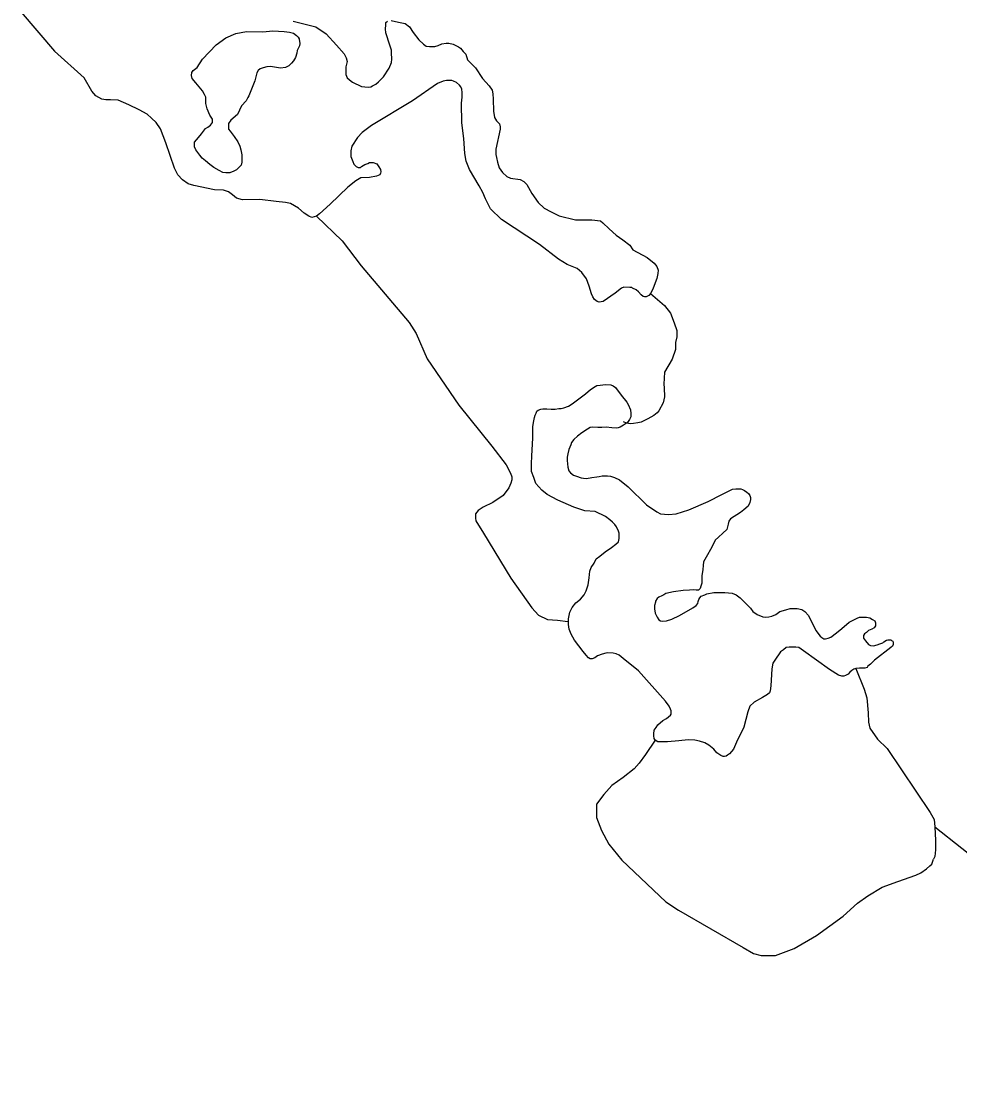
# Model space of a CAD drawing. Extents: x 1084508 to 1142749, y 1057638 to 1093403.
# Drawn here: x 1131664.5 to 1132068.5, y 1076759.3 to 1077214.4 of the extents above; entities that cross this region are included whole.
import ezdxf

# ---------------------------------------------------------------- set-up
doc = ezdxf.new("R2010")
doc.units = 0
doc.layers.add('Level 35', color=7, linetype='Continuous')

msp = doc.modelspace()

# ---------------------------------------------------------------- linework, layer by layer
at = {"layer": 'Level 35'}
for points in [[(1131664.52, 1077218.3), (1131678.92, 1077201.48), (1131691.59, 1077190)], [(1131781.53, 1077214.44), (1131791.37, 1077211.95), (1131795.8, 1077208.92), (1131800.22, 1077204.06), (1131803.57, 1077200.38), (1131804.44, 1077198.65), (1131804.76, 1077197.14), (1131804.22, 1077194.76), (1131804.22, 1077191.51), (1131804.87, 1077190), (1131806.49, 1077188.59), (1131807.14, 1077188.16), (1131810.92, 1077186.32), (1131813.84, 1077186), (1131815.03, 1077186.21), (1131815.78, 1077186.65), (1131817.19, 1077187.3), (1131818.27, 1077188.27), (1131820.43, 1077190.54), (1131822.91, 1077194.22), (1131823.88, 1077196.7), (1131824.1, 1077198.11), (1131823.88, 1077200.81), (1131823.88, 1077202), (1131823.24, 1077204.06), (1131821.51, 1077209.46), (1131821.29, 1077211.09), (1131821.4, 1077212.71), (1131821.51, 1077213.79), (1131822.16, 1077214.44)], [(1131823.78, 1077214.65), (1131825.61, 1077214.33), (1131827.67, 1077213.9), (1131829.72, 1077213.46), (1131831.66, 1077211.95), (1131833.28, 1077209.57), (1131835.66, 1077206.44)], [(1131835.66, 1077206.44), (1131837.61, 1077204.6), (1131838.79, 1077203.73), (1131840.2, 1077203.52), (1131841.17, 1077203.52), (1131842.57, 1077203.52), (1131843.98, 1077203.95), (1131845.6, 1077204.71), (1131847.44, 1077205.03), (1131848.52, 1077205.03), (1131850.46, 1077204.49), (1131852.73, 1077203.41), (1131853.59, 1077202.76), (1131854.78, 1077201.35), (1131855.86, 1077200.27), (1131856.62, 1077197.78), (1131860.08, 1077194.32), (1131863.1, 1077189.78), (1131865.91, 1077186.54), (1131867.21, 1077184.7), (1131867.53, 1077183.19), (1131867.64, 1077180.81), (1131867.85, 1077175.72), (1131868.29, 1077173.02), (1131869.04, 1077171.62), (1131870.34, 1077170.21), (1131870.66, 1077169.02), (1131870.66, 1077167.94), (1131868.86, 1077159.35), (1131868.86, 1077157.08), (1131869.03, 1077155.73), (1131869.54, 1077153.8), (1131870.29, 1077151.36), (1131871.64, 1077149.34), (1131873.57, 1077147.65), (1131875.17, 1077146.89), (1131879.29, 1077146.31), (1131880.89, 1077145.46), (1131882.15, 1077144.12), (1131884.34, 1077140.24), (1131887.03, 1077136.37), (1131889.55, 1077134.02), (1131892.66, 1077132.42), (1131896.11, 1077130.73), (1131903.01, 1077128.96), (1131910.07, 1077128.96), (1131913.77, 1077128.46), (1131914.86, 1077127.7), (1131917.55, 1077125.01), (1131920.58, 1077122.32)], [(1131854.25, 1077183.76), (1131854.16, 1077185.12), (1131853.71, 1077186.12), (1131853.16, 1077186.85), (1131851.89, 1077188.04), (1131850.62, 1077188.58), (1131849.8, 1077188.85), (1131848.8, 1077188.95), (1131847.61, 1077188.85), (1131846.07, 1077188.58), (1131843.7, 1077187.67), (1131832.87, 1077180.2), (1131815.22, 1077169.55), (1131811.22, 1077166.54), (1131809.31, 1077164.36), (1131806.76, 1077160.62), (1131806.4, 1077158.62), (1131806.4, 1077156.16), (1131807.31, 1077154.07), (1131807.67, 1077152.88), (1131808.76, 1077151.88), (1131809.49, 1077151.52), (1131810.49, 1077151.52), (1131810.95, 1077151.88), (1131812.4, 1077152.79), (1131813.77, 1077153.16), (1131814.5, 1077153.61), (1131816.04, 1077153.61), (1131817.59, 1077153.07), (1131818.41, 1077151.79), (1131819.23, 1077150.61), (1131819.32, 1077149.61), (1131819.14, 1077148.97), (1131818.86, 1077148.33), (1131817.5, 1077147.69), (1131814.41, 1077147.15), (1131810.77, 1077146.96), (1131808.58, 1077145.78), (1131805.13, 1077143.05), (1131797.48, 1077135.67), (1131792.98, 1077131.51), (1131791.58, 1077130.49), (1131789.67, 1077129.98), (1131788.27, 1077130.49), (1131786.36, 1077131.89), (1131783.82, 1077133.93), (1131780.38, 1077135.97), (1131778.35, 1077136.48), (1131774.28, 1077136.86), (1131767.28, 1077137.75), (1131759.77, 1077137.62), (1131757.23, 1077138.26), (1131755.45, 1077139.66), (1131753.79, 1077140.93), (1131751.63, 1077141.7), (1131747.69, 1077141.83), (1131738.78, 1077143.74), (1131736.37, 1077144.5), (1131733.95, 1077146.15), (1131731.91, 1077148.32), (1131730.51, 1077151.12), (1131726.82, 1077162.07), (1131724.53, 1077168.06), (1131722.63, 1077170.86), (1131720.59, 1077172.64), (1131718.68, 1077174.42), (1131715.25, 1077176.33), (1131710.92, 1077178.5), (1131706.21, 1077180.41), (1131702.91, 1077180.54), (1131701, 1077180.54), (1131699.22, 1077180.92), (1131696.67, 1077182.32), (1131694.89, 1077184.36), (1131691.59, 1077190)], [(1131920.58, 1077122.32), (1131923.52, 1077120.38), (1131926.47, 1077118.02), (1131927.81, 1077116.09), (1131933.87, 1077112.8), (1131936.98, 1077110.28), (1131938.07, 1077108.93), (1131938.68, 1077107.35), (1131938.5, 1077105.8), (1131938.05, 1077103.71), (1131937.32, 1077101.89), (1131936.41, 1077099.16), (1131935.32, 1077097.24), (1131934.59, 1077096.42), (1131933.5, 1077095.79), (1131932.77, 1077095.79), (1131932.13, 1077095.97), (1131931.31, 1077096.61), (1131930.13, 1077097.97), (1131929.13, 1077098.79), (1131927.67, 1077099.61), (1131927.31, 1077099.88), (1131926.49, 1077099.88), (1131923.85, 1077099.97), (1131922.85, 1077099.61), (1131920.12, 1077097.33), (1131914.94, 1077093.87), (1131913.3, 1077093.51), (1131912.39, 1077093.78), (1131911.21, 1077094.69), (1131910.57, 1077095.79), (1131910.02, 1077097.15), (1131909.02, 1077100.43), (1131907.84, 1077103.62), (1131905.84, 1077106.26), (1131903.75, 1077108.08), (1131899.47, 1077109.72), (1131895.74, 1077112.09), (1131887.55, 1077118.37), (1131871.18, 1077129.12), (1131866.45, 1077133.67), (1131864.35, 1077137.95), (1131863.17, 1077140.68), (1131861.62, 1077143.6), (1131857.53, 1077150.61), (1131856.07, 1077154.25), (1131855.44, 1077157.53), (1131855.07, 1077163.9), (1131854.16, 1077170.64), (1131853.98, 1077179.2), (1131854.25, 1077181.75), (1131854.25, 1077183.76)], [(1131791.58, 1077130.49), (1131802.7, 1077119.91), (1131810.89, 1077109.11), (1131831.43, 1077084.71), (1131834.56, 1077080.01), (1131839.27, 1077069.2), (1131852.84, 1077049.16), (1131867.12, 1077031.56), (1131873.21, 1077023.55), (1131875.13, 1077019.89), (1131875.65, 1077018.32), (1131875.65, 1077017.1), (1131875.3, 1077015.7), (1131874.43, 1077013.61), (1131871.99, 1077010.3), (1131867.47, 1077007.34), (1131863.29, 1077005.25), (1131861.2, 1077003.85), (1131859.98, 1077002.46), (1131859.98, 1077000.54), (1131860.16, 1076999.5), (1131863.46, 1076994.1), (1131875.3, 1076974.75), (1131884.36, 1076962.03), (1131887.14, 1076958.9), (1131890.97, 1076956.98), (1131895.32, 1076956.63), (1131899.85, 1076956.11)], [(1131935.32, 1077097.24), (1131941.33, 1077092.09), (1131944.02, 1077088.8), (1131945.52, 1077084.61), (1131946.71, 1077081.31), (1131946.71, 1077078.62), (1131946.12, 1077076.22), (1131946.12, 1077073.23), (1131944.62, 1077069.03), (1131941.33, 1077063.34), (1131941.03, 1077058.25), (1131941.25, 1077056.73)], [(1131903.38, 1077051.09), (1131907.38, 1077054.1), (1131909.59, 1077055.94), (1131911.5, 1077057.19), (1131912.31, 1077057.7), (1131913.71, 1077057.85), (1131915.99, 1077058.07), (1131918.27, 1077057.93), (1131919.3, 1077057.56), (1131920.32, 1077056.82), (1131922.75, 1077053.51), (1131925.18, 1077050.49), (1131925.77, 1077049.46), (1131926.8, 1077047.25), (1131926.94, 1077045.63), (1131926.94, 1077044.23), (1131926.28, 1077042.98), (1131925.4, 1077041.73), (1131923.71, 1077040.55), (1131922.24, 1077039.81), (1131921.43, 1077039.45), (1131920.55, 1077039.37), (1131918.71, 1077039.45), (1131916.21, 1077039.81), (1131914.44, 1077039.67), (1131912.68, 1077039.67), (1131910.4, 1077039.81), (1131909.37, 1077039.67), (1131908.19, 1077038.93), (1131905.84, 1077037.31), (1131903.92, 1077035.91), (1131902.38, 1077034.37), (1131901.42, 1077033.19), (1131901.05, 1077032.16), (1131900.25, 1077030.17), (1131899.73, 1077028.33), (1131899.51, 1077026.86), (1131899.51, 1077025.46), (1131899.58, 1077023.91), (1131899.8, 1077022.51), (1131900.25, 1077020.97), (1131900.98, 1077020.16), (1131902.16, 1077019.13), (1131903.48, 1077018.61), (1131905.47, 1077017.88), (1131906.57, 1077017.8), (1131907.86, 1077017.63), (1131910.17, 1077018.02), (1131912.3, 1077018.41), (1131913.26, 1077018.5)], [(1131941.25, 1077056.73), (1131941.36, 1077052.85), (1131940.77, 1077050.27), (1131939.01, 1077046.81), (1131938.2, 1077045.93), (1131936.8, 1077044.75), (1131934.23, 1077043.27), (1131931.28, 1077041.95), (1131929.89, 1077041.66), (1131927.97, 1077041.29), (1131926.72, 1077041.21), (1131925.84, 1077041.36), (1131925.03, 1077041.43), (1131923.78, 1077042.1)], [(1131908.94, 1076974.97), (1131909.25, 1076977.72), (1131909.86, 1076979.41), (1131911.08, 1076981.24), (1131912, 1076983.08), (1131913.53, 1076984.3), (1131915.82, 1076986.13), (1131918.57, 1076987.97), (1131920.4, 1076989.35), (1131921.62, 1076990.42), (1131921.93, 1076991.79), (1131921.93, 1076992.86), (1131921.93, 1076994.09), (1131921.62, 1076995), (1131920.71, 1076996.84), (1131919.94, 1076997.91), (1131919.03, 1076998.83), (1131917.8, 1076999.9), (1131915.97, 1077001.27), (1131911.54, 1077003.41), (1131907.11, 1077003.72), (1131902.37, 1077005.25), (1131895.5, 1077008.31), (1131890.92, 1077010.76), (1131888.62, 1077012.59), (1131886.03, 1077015.5), (1131885.11, 1077018.1), (1131884.19, 1077020.7), (1131884.19, 1077024.06), (1131884.35, 1077027.27), (1131884.65, 1077035.22), (1131884.65, 1077038.44), (1131884.65, 1077039.96), (1131885.11, 1077042.41), (1131885.47, 1077043.84), (1131885.76, 1077044.89), (1131886.11, 1077045.76), (1131886.46, 1077046.57), (1131886.98, 1077047.03), (1131888.2, 1077047.55), (1131889.01, 1077047.67), (1131890.75, 1077047.61), (1131892.54, 1077047.5), (1131893.24, 1077047.5), (1131894.34, 1077047.5), (1131895.9, 1077047.73), (1131896.89, 1077047.84), (1131898.05, 1077048.13), (1131900.07, 1077048.83), (1131901.64, 1077049.76), (1131903.38, 1077051.09)], [(1131913.26, 1077018.5), (1131914.61, 1077018.79), (1131915.58, 1077018.79), (1131916.83, 1077018.79), (1131918.18, 1077018.7), (1131919.92, 1077018.12), (1131922.04, 1077017.05), (1131925.71, 1077014.06), (1131933.62, 1077006.34), (1131938.15, 1077003.25), (1131939.6, 1077002.47), (1131943.07, 1077002.18), (1131946.35, 1077002.47), (1131951.85, 1077004.12), (1131960.24, 1077007.78), (1131966.12, 1077010.78), (1131968.63, 1077012.13), (1131970.66, 1077013.1), (1131972.01, 1077013.19), (1131972.88, 1077013.19), (1131974.23, 1077013.19), (1131975, 1077012.9), (1131975.87, 1077012.52), (1131976.83, 1077011.84), (1131977.6, 1077011.26), (1131978.09, 1077010.39), (1131978.38, 1077009.43), (1131978.38, 1077008.65), (1131978.09, 1077007.3), (1131977.41, 1077005.76), (1131975.58, 1077004.21), (1131974.13, 1077002.96), (1131969.79, 1077000.35), (1131969.02, 1076999.29), (1131968.83, 1076997.94), (1131968.15, 1076995.72), (1131966.47, 1076994.16), (1131964.67, 1076992.46), (1131963.17, 1076991.06), (1131961.77, 1076988.17), (1131959.28, 1076983.77), (1131958.18, 1076981.77), (1131957.98, 1076980.27), (1131957.88, 1076978.47), (1131957.48, 1076975.77), (1131957.48, 1076973.97), (1131957.38, 1076972.67), (1131957.08, 1076971.27), (1131956.68, 1076970.37), (1131956.08, 1076969.67), (1131955.58, 1076969.57), (1131955.08, 1076969.57)], [(1131956.38, 1076904.57), (1131954.47, 1076905.08), (1131951.57, 1076905.24), (1131947.6, 1076904.78), (1131942.71, 1076904.32), (1131939.96, 1076904.32), (1131938.58, 1076904.32), (1131937.36, 1076905.08), (1131936.9, 1076905.85), (1131936.75, 1076906.92), (1131936.75, 1076907.84), (1131936.9, 1076909.37), (1131937.82, 1076910.59), (1131938.58, 1076911.66), (1131940.72, 1076913.49), (1131942.25, 1076914.41), (1131943.93, 1076915.79), (1131944.24, 1076916.25), (1131944.24, 1076916.86), (1131944.24, 1076917.47), (1131944.24, 1076917.62), (1131943.93, 1076918.39), (1131943.32, 1076919.76), (1131941.79, 1076921.91), (1131930.18, 1076934.9), (1131923.61, 1076940.26), (1131921.93, 1076941.63), (1131920.55, 1076942.24), (1131919.33, 1076942.55), (1131917.04, 1076942.7), (1131916.12, 1076942.55), (1131914.6, 1076942.09), (1131912.61, 1076941.33), (1131911.39, 1076940.56), (1131910.32, 1076940.1), (1131909.4, 1076940.1), (1131908.64, 1076940.56), (1131907.72, 1076941.63), (1131906.35, 1076943.16), (1131902.68, 1076948.06), (1131901.15, 1076950.66), (1131900.39, 1076952.8), (1131900.08, 1076954.78), (1131900.08, 1076957.23), (1131900.69, 1076960.14), (1131901.61, 1076962.12), (1131903.29, 1076964.11), (1131905.28, 1076965.79), (1131906.8, 1076967.63), (1131907.72, 1076969.31), (1131908.49, 1076971.91), (1131908.94, 1076974.97)], [(1131955.08, 1076969.57), (1131953.98, 1076969.77), (1131952.09, 1076969.67), (1131949.39, 1076969.47), (1131945.2, 1076968.87), (1131942, 1076968.17), (1131941.1, 1076967.67), (1131940.2, 1076967.17), (1131938.91, 1076966.57), (1131938.21, 1076965.97), (1131937.51, 1076964.88), (1131937.51, 1076964.38), (1131937.01, 1076962.98), (1131937.01, 1076961.58), (1131937.31, 1076959.68), (1131938.21, 1076957.98), (1131939, 1076956.88), (1131939.7, 1076956.38), (1131940.5, 1076956.28), (1131942.2, 1076956.48), (1131944.5, 1076957.18), (1131947.89, 1076958.68), (1131953.58, 1076961.98), (1131954.98, 1076963.08), (1131955.68, 1076963.88), (1131955.88, 1076964.78), (1131956.18, 1076965.58), (1131956.58, 1076966.37), (1131957.18, 1076967.07), (1131958.78, 1076967.67), (1131959.58, 1076968.07), (1131962.67, 1076968.57), (1131964.87, 1076968.57), (1131967.37, 1076968.57), (1131970.46, 1076968.37), (1131972.16, 1076967.57), (1131973.96, 1076966.27), (1131975.85, 1076964.38), (1131978.35, 1076961.88), (1131979.45, 1076960.48), (1131981.25, 1076959.18), (1131983.74, 1076958.18), (1131984.84, 1076957.98), (1131986.34, 1076958.08), (1131987.54, 1076958.38), (1131989.34, 1076959.18), (1131991.03, 1076960.38), (1131993.63, 1076961.18), (1131995.53, 1076961.78), (1131998.52, 1076961.68)], [(1131998.52, 1076961.68), (1132000.42, 1076961.28), (1132001.82, 1076960.48), (1132003.32, 1076958.68), (1132006.5, 1076952.29), (1132008.35, 1076949.86), (1132009.03, 1076949.18), (1132009.9, 1076948.7), (1132010.68, 1076948.6), (1132011.84, 1076948.89), (1132012.91, 1076949.38), (1132015.43, 1076951.32), (1132017.66, 1076953.07), (1132020.87, 1076955.89), (1132022.52, 1076956.76), (1132024.26, 1076957.63), (1132025.33, 1076958.02), (1132026.88, 1076958.02), (1132028.24, 1076958.02), (1132029.7, 1076957.73), (1132030.96, 1076957.05), (1132031.83, 1076956.37), (1132032.22, 1076955.5), (1132032.22, 1076954.82), (1132032.22, 1076954.23), (1132031.54, 1076953.46), (1132030.57, 1076952.87), (1132029.21, 1076952.19), (1132028.34, 1076951.42), (1132027.47, 1076950.83), (1132027.08, 1076950.06), (1132027.08, 1076949.47), (1132027.08, 1076948.99), (1132027.86, 1076947.82), (1132029.21, 1076946.27), (1132030.09, 1076945.78), (1132031.35, 1076945.69), (1132032.9, 1076946.07), (1132034.07, 1076946.46), (1132035.33, 1076946.95), (1132035.72, 1076947.34), (1132036.88, 1076948.11), (1132037.56, 1076948.21), (1132038.24, 1076948.21), (1132038.92, 1076948.21), (1132039.11, 1076948.02), (1132039.6, 1076947.63), (1132039.79, 1076947.05), (1132039.79, 1076946.27), (1132039.5, 1076945.49), (1132038.82, 1076944.91), (1132031.74, 1076939.47)], [(1132031.74, 1076939.47), (1132029.99, 1076937.82), (1132028.92, 1076936.84), (1132028.53, 1076936.36), (1132027.66, 1076936.07), (1132026.5, 1076936.07), (1132025.23, 1076936.07), (1132023.68, 1076935.97), (1132022.81, 1076935.68), (1132021.93, 1076935.1), (1132021.16, 1076934.32), (1132020.38, 1076933.44), (1132019.31, 1076932.96), (1132018.54, 1076932.67), (1132017.66, 1076932.67), (1132016.31, 1076933.06), (1132012.33, 1076935.48), (1132001.26, 1076943.45), (1131999.13, 1076944.91), (1131997.86, 1076945.1), (1131996.51, 1076945.1), (1131995.05, 1076945.1), (1131993.79, 1076944.91), (1131992.62, 1076943.94), (1131991.36, 1076943.06), (1131988.93, 1076939.56), (1131988.06, 1076938.2), (1131987.58, 1076935.78), (1131987.09, 1076928.39), (1131986.9, 1076926.26), (1131986.61, 1076925.38), (1131985.73, 1076924.7), (1131983.5, 1076923.44), (1131979.91, 1076921.49), (1131978.16, 1076919.75), (1131977.19, 1076917.32), (1131975.54, 1076910.71), (1131972.3, 1076904.23), (1131971.02, 1076901.23), (1131969.31, 1076899.17), (1131968.45, 1076898.66), (1131967.94, 1076898.14), (1131967.17, 1076898.06), (1131966.57, 1076898.06), (1131965.63, 1076898.49), (1131963.91, 1076899.69), (1131962.55, 1076901.23), (1131960.41, 1076902.86), (1131958.78, 1076903.88), (1131956.38, 1076904.57)], [(1132023.68, 1076935.97), (1132027.24, 1076926.95), (1132028.46, 1076923.29), (1132028.97, 1076916.87), (1132029.23, 1076912.76), (1132029.74, 1076910.19), (1132033.07, 1076905.57), (1132037.18, 1076901.47), (1132055.65, 1076873.99), (1132057.44, 1076870.91), (1132057.7, 1076867.83), (1132057.95, 1076861.93), (1132058.04, 1076857.88), (1132057.7, 1076854.99), (1132057.13, 1076853.8)], [(1131937.36, 1076905.08), (1131933.2, 1076898.9), (1131930.53, 1076895.15), (1131928.39, 1076892.74), (1131923.57, 1076888.99), (1131918.76, 1076885.51), (1131915.28, 1076881.76), (1131912.07, 1076877.48), (1131912.07, 1076871.86), (1131914.21, 1076866.24), (1131917.42, 1076860.35), (1131923.04, 1076853.39), (1131942.02, 1076835.45), (1131947.37, 1076831.97), (1131975.19, 1076815.91), (1131979.73, 1076813.23), (1131982.94, 1076812.43), (1131989.09, 1076812.43), (1131997.12, 1076815.38), (1132006.74, 1076821), (1132018.24, 1076829.3), (1132024.4, 1076834.92), (1132028.94, 1076838.13), (1132035.09, 1076841.88), (1132041.78, 1076844.29), (1132049.53, 1076846.96), (1132051.65, 1076848.03), (1132054.19, 1076849.75), (1132055.58, 1076850.93), (1132056.38, 1076851.66), (1132057.13, 1076853.8)], [(1132057.7, 1076867.83), (1132092.53, 1076840.25), (1132143.51, 1076790.01), (1132149.62, 1076786.02), (1132152.28, 1076783.9), (1132155.73, 1076782.83), (1132161.57, 1076781.77), (1132174.05, 1076780.17), (1132188.66, 1076776.45), (1132225.57, 1076764.23), (1132250.98, 1076759.35)]]:
    msp.add_lwpolyline(points, dxfattribs=at)
msp.add_lwpolyline([(1131757.61, 1077174.3), (1131754.81, 1077171.88), (1131753.79, 1077170.35), (1131753.79, 1077169.71), (1131753.79, 1077169.08), (1131753.79, 1077167.93), (1131754.43, 1077167.04), (1131756.21, 1077164.75), (1131757.74, 1077162.58), (1131758.63, 1077160.67), (1131759.01, 1077159.02), (1131759.52, 1077156.98), (1131759.52, 1077155.07), (1131759.52, 1077153.79), (1131759.14, 1077152.52), (1131758.25, 1077151.5), (1131757.23, 1077150.48), (1131756.08, 1077149.85), (1131754.3, 1077149.21), (1131752.65, 1077149.21), (1131751.38, 1077149.34), (1131749.72, 1077150.23), (1131747.43, 1077151.5), (1131745.65, 1077152.78), (1131743.87, 1077154.3), (1131742.47, 1077155.45), (1131741.45, 1077156.72), (1131739.67, 1077159.02), (1131739.16, 1077160.42), (1131739.16, 1077161.56), (1131739.16, 1077162.33), (1131740.82, 1077164.36), (1131742.09, 1077166.02), (1131742.98, 1077167.17), (1131743.87, 1077168.18), (1131744.89, 1077168.82), (1131746.03, 1077169.71), (1131746.8, 1077170.86), (1131746.8, 1077171.24), (1131746.8, 1077172.26), (1131745.78, 1077174.04), (1131744.51, 1077176.72), (1131744, 1077179.01), (1131744, 1077180.15), (1131744, 1077181.68), (1131743.49, 1077182.83), (1131742.6, 1077184.48), (1131739.67, 1077187.92), (1131738.15, 1077189.83), (1131737.89, 1077191.11), (1131738.02, 1077192.38), (1131738.53, 1077193.27), (1131740.31, 1077194.54), (1131742.6, 1077198.11), (1131748.45, 1077204.22), (1131752.65, 1077207.28), (1131756.85, 1077209.19), (1131761.56, 1077209.95), (1131768.55, 1077209.82), (1131772.88, 1077210.21), (1131777.71, 1077209.95), (1131780, 1077209.7), (1131781.78, 1077209.31), (1131783.06, 1077208.3), (1131783.78, 1077207.55), (1131784.12, 1077206.88), (1131784.22, 1077206.49), (1131784.31, 1077205.82), (1131784.46, 1077204.76), (1131784.31, 1077203.85), (1131784.03, 1077203.22), (1131783.35, 1077201.78), (1131783.11, 1077200.62), (1131782.53, 1077198.84), (1131781.72, 1077197.3), (1131780.9, 1077196.39), (1131780.32, 1077195.76), (1131779.65, 1077195.23), (1131779.12, 1077194.9), (1131778.35, 1077194.56), (1131776.19, 1077194.22), (1131771.86, 1077194.95), (1131770.28, 1077194.75), (1131768.64, 1077194.37), (1131767.44, 1077193.89), (1131766.58, 1077193.17), (1131765.9, 1077192.2), (1131765.13, 1077188.79), (1131762.44, 1077182.24), (1131762.11, 1077181.52), (1131761.29, 1077180.22), (1131759.41, 1077177.96)], close=True, dxfattribs=at)

doc.saveas('drawing.dxf')
